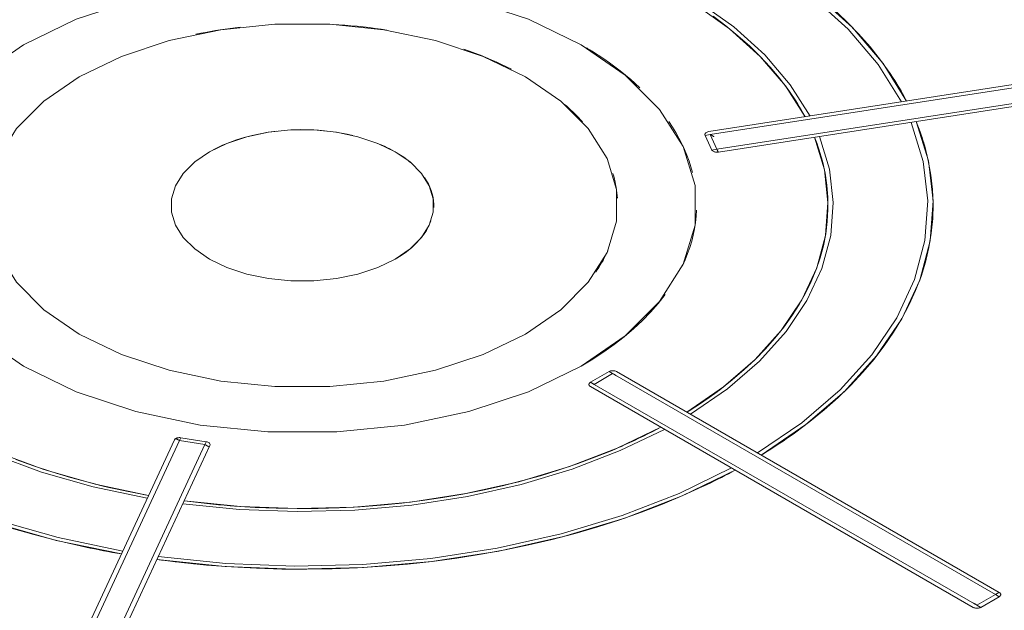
# Model space of a CAD drawing. Header units: millimetres. Extents: x 567 to 934, y -1 to 364.
# Tile 362 of 656: x 735.126 to 735.585, y 9.4 to 9.676. Entities that reach past the tile are written whole.
import ezdxf

# ---------------------------------------------------------------- set-up
doc = ezdxf.new("R2010")
doc.units = ezdxf.units.MM
doc.header["$MEASUREMENT"] = 0
doc.layers.add('G-IMPT', color=8, linetype='Continuous', lineweight=13)

msp = doc.modelspace()

# ---------------------------------------------------------------- linework, layer by layer
at = {"layer": 'G-IMPT', "lineweight": 5}
for p, q in [((735.69085, 9.66136), (735.44714, 9.62366)), ((735.69085, 9.66136), (735.44714, 9.62366)), ((735.44769, 9.62228), (735.69139, 9.65998)), ((735.69456, 9.65315), (735.45086, 9.61545)), ((735.45158, 9.6141), (735.69528, 9.6518)), ((735.69528, 9.6518), (735.45158, 9.6141)), ((735.44769, 9.62228), (735.44541, 9.62193)), ((735.44541, 9.62193), (735.44858, 9.6151)), ((735.44541, 9.62193), (735.44858, 9.6151)), ((735.44541, 9.62193), (735.44858, 9.6151)), ((735.45086, 9.61545), (735.44769, 9.62228)), ((735.44858, 9.6151), (735.45086, 9.61545)), ((735.40061, 9.51173), (735.39195, 9.50673)), ((735.40061, 9.51173), (735.39195, 9.50673)), ((735.40061, 9.51173), (735.39195, 9.50673)), ((735.40228, 9.51077), (735.40061, 9.51173)), ((735.58248, 9.40873), (735.40407, 9.51173)), ((735.58248, 9.40873), (735.40407, 9.51173)), ((735.39195, 9.50673), (735.39362, 9.50577)), ((735.39362, 9.50577), (735.40228, 9.51077)), ((735.40228, 9.51077), (735.58068, 9.40777)), ((735.39195, 9.50473), (735.57035, 9.40173)), ((735.57035, 9.40173), (735.39195, 9.50473)), ((735.57202, 9.40277), (735.39362, 9.50577)), ((735.19808, 9.47986), (735.13278, 9.33916)), ((735.13278, 9.33916), (735.19808, 9.47986)), ((735.13517, 9.33885), (735.20047, 9.47955)), ((735.20108, 9.48086), (735.20047, 9.47955)), ((735.20047, 9.47955), (735.2123, 9.47772)), ((735.21291, 9.47903), (735.20108, 9.48086)), ((735.21291, 9.47903), (735.20108, 9.48086)), ((735.21291, 9.47903), (735.20108, 9.48086)), ((735.2123, 9.47772), (735.147, 9.33702)), ((735.14935, 9.3366), (735.21464, 9.4773)), ((735.14935, 9.3366), (735.21464, 9.4773)), ((735.2123, 9.47772), (735.21291, 9.47903)), ((735.58068, 9.40777), (735.57202, 9.40277)), ((735.57381, 9.40173), (735.58248, 9.40673)), ((735.57381, 9.40173), (735.58248, 9.40673)), ((735.57381, 9.40173), (735.58248, 9.40673)), ((735.58248, 9.40673), (735.58068, 9.40777)), ((735.57202, 9.40277), (735.57381, 9.40173))]:
    msp.add_line(p, q, dxfattribs=at)
for points in [[(735.53693, 9.63755), (735.52608, 9.65493), (735.51199, 9.67151), (735.49484, 9.68711), (735.47483, 9.70152), (735.45221, 9.71458), (735.42724, 9.72613), (735.40023, 9.73604), (735.3715, 9.74417), (735.34141, 9.75044)], [(735.5393, 9.63792), (735.52835, 9.65545), (735.51415, 9.67218), (735.49685, 9.68792), (735.47666, 9.70246), (735.45384, 9.71564), (735.42865, 9.72729), (735.40139, 9.73728), (735.37241, 9.74549), (735.34204, 9.7518)], [(735.49195, 9.63059), (735.48281, 9.645), (735.47102, 9.65876), (735.45671, 9.67169), (735.44006, 9.68366), (735.42127, 9.69451), (735.40054, 9.70412), (735.37814, 9.71238), (735.35432, 9.71919), (735.32936, 9.72447)], [(735.49432, 9.63096), (735.48509, 9.64553), (735.47317, 9.65943), (735.45872, 9.67251), (735.44189, 9.6846), (735.4229, 9.69557), (735.40195, 9.70528), (735.3793, 9.71363), (735.35522, 9.72051), (735.32999, 9.72584)], [(735.38762, 9.51423), (735.4082, 9.5284), (735.42421, 9.54441), (735.43517, 9.56178), (735.44073, 9.57999), (735.44073, 9.59848), (735.43517, 9.61668), (735.42421, 9.63406), (735.4082, 9.65007), (735.38762, 9.66423), (735.36309, 9.67612), (735.33535, 9.68536), (735.30526, 9.69168), (735.27373, 9.6949), (735.2417, 9.6949), (735.21017, 9.69168), (735.18008, 9.68536), (735.15234, 9.67612), (735.12781, 9.66423)], [(735.4491, 9.67749), (735.45506, 9.673), (735.46071, 9.66838), (735.46603, 9.66363), (735.47101, 9.65876), (735.47566, 9.65378), (735.47996, 9.6487), (735.4839, 9.64352), (735.48748, 9.63825), (735.49069, 9.63291), (735.49195, 9.63059)], [(735.5393, 9.63792), (735.5357, 9.64438), (735.53166, 9.65075), (735.52718, 9.65703), (735.52227, 9.6632), (735.51693, 9.66924), (735.51118, 9.67517), (735.50503, 9.68095)], [(735.36164, 9.52923), (735.37811, 9.54056), (735.39091, 9.55337), (735.39968, 9.56727), (735.40413, 9.58184), (735.40413, 9.59663), (735.39968, 9.61119), (735.39091, 9.62509), (735.37811, 9.6379), (735.36164, 9.64923), (735.34201, 9.65874), (735.31983, 9.66614), (735.29575, 9.67119), (735.27052, 9.67376), (735.24491, 9.67376), (735.21968, 9.67119), (735.1956, 9.66614), (735.17342, 9.65874), (735.15379, 9.64923)], [(735.22877, 9.67242), (735.22643, 9.67214), (735.22411, 9.67184), (735.22179, 9.67151), (735.21947, 9.67116), (735.21717, 9.67079), (735.21488, 9.6704), (735.21261, 9.66999), (735.21034, 9.66956), (735.20808, 9.6691)], [(735.29713, 9.67098), (735.29437, 9.6714), (735.29159, 9.6718), (735.28881, 9.67217), (735.28601, 9.6725), (735.2832, 9.6728), (735.28038, 9.67307), (735.27755, 9.67331), (735.27471, 9.67352), (735.27187, 9.67369)], [(735.12781, 9.66423), (735.10723, 9.65007), (735.09122, 9.63406), (735.08026, 9.61668), (735.0747, 9.59848), (735.0747, 9.57999), (735.08026, 9.56178), (735.09122, 9.54441), (735.10723, 9.5284), (735.12781, 9.51423), (735.15234, 9.50235), (735.18008, 9.4931), (735.21017, 9.48678), (735.2417, 9.48357), (735.27373, 9.48357), (735.30526, 9.48678), (735.33535, 9.4931), (735.36309, 9.50235), (735.38762, 9.51423)], [(735.39277, 9.66114), (735.39249, 9.66131), (735.3922, 9.66149), (735.39192, 9.66167), (735.39163, 9.66184), (735.39135, 9.66202), (735.39106, 9.66219), (735.39077, 9.66237), (735.39049, 9.66254), (735.3902, 9.66271)], [(735.35512, 9.65277), (735.35281, 9.65393), (735.35046, 9.65506), (735.34807, 9.65616), (735.34564, 9.65723), (735.34317, 9.65827), (735.34067, 9.65928), (735.33813, 9.66026), (735.33555, 9.66121), (735.33294, 9.66213)], [(735.41496, 9.64408), (735.41279, 9.6461), (735.41055, 9.64809), (735.40823, 9.65005), (735.40584, 9.65198), (735.40337, 9.65388), (735.40082, 9.65574), (735.39821, 9.65757), (735.39552, 9.65937), (735.39277, 9.66114)], [(735.15379, 9.64923), (735.13732, 9.6379), (735.12452, 9.62509), (735.11575, 9.61119), (735.1113, 9.59663), (735.1113, 9.58184), (735.11575, 9.56727), (735.12452, 9.55337), (735.13732, 9.54056), (735.15379, 9.52923), (735.17342, 9.51973), (735.1956, 9.51233), (735.21968, 9.50727), (735.24491, 9.5047), (735.27052, 9.5047), (735.29575, 9.50727), (735.31983, 9.51233), (735.34201, 9.51973), (735.36164, 9.52923)], [(735.5393, 9.63792), (735.53867, 9.63912), (735.53802, 9.64032), (735.53736, 9.64152), (735.53668, 9.64271), (735.53598, 9.6439), (735.53527, 9.64509), (735.53455, 9.64628), (735.53381, 9.64746), (735.53306, 9.64864)], [(735.49195, 9.63059), (735.49115, 9.63209), (735.49031, 9.63358), (735.48944, 9.63507), (735.48855, 9.63655), (735.48762, 9.63803), (735.48667, 9.6395), (735.48569, 9.64096), (735.48468, 9.64242), (735.48365, 9.64387)], [(735.3882, 9.62828), (735.38736, 9.62921), (735.3865, 9.63012), (735.38562, 9.63103), (735.38472, 9.63193), (735.3838, 9.63283), (735.38286, 9.63372), (735.38191, 9.63461), (735.38093, 9.63548), (735.37994, 9.63635)], [(735.4395, 9.60454), (735.43876, 9.60725), (735.43789, 9.60995), (735.4369, 9.61264), (735.43578, 9.61532), (735.43455, 9.61797), (735.4332, 9.62061), (735.43174, 9.62322), (735.43015, 9.62582), (735.42845, 9.62839)], [(735.4698, 9.47378), (735.49044, 9.4879), (735.50827, 9.50324), (735.52309, 9.51961), (735.53471, 9.53682), (735.54299, 9.55466), (735.54783, 9.57292), (735.54918, 9.59138), (735.54702, 9.60981), (735.54137, 9.62799)], [(735.47154, 9.47278), (735.47943, 9.47781), (735.48697, 9.48302), (735.49414, 9.4884), (735.50094, 9.49394), (735.50734, 9.49963), (735.51335, 9.50546), (735.51895, 9.51143), (735.52413, 9.51753), (735.52888, 9.52374), (735.5332, 9.53005), (735.53708, 9.53646), (735.54051, 9.54295), (735.54349, 9.54951), (735.54601, 9.55614), (735.54807, 9.56283), (735.54967, 9.56955), (735.5508, 9.57631), (735.55146, 9.58309), (735.55165, 9.58987), (735.55137, 9.59666), (735.55062, 9.60343), (735.54941, 9.61018), (735.54772, 9.6169), (735.54557, 9.62357), (735.54374, 9.62836)], [(735.47154, 9.47278), (735.49236, 9.48702), (735.51036, 9.50249), (735.52531, 9.51901), (735.53703, 9.53637), (735.54539, 9.55438), (735.55027, 9.5728), (735.55163, 9.59142), (735.54944, 9.61001), (735.54374, 9.62836)], [(735.54762, 9.61727), (735.54725, 9.61851), (735.54686, 9.61974), (735.54647, 9.62098), (735.54605, 9.62221), (735.54562, 9.62345), (735.54517, 9.62468), (735.54471, 9.6259), (735.54423, 9.62713), (735.54374, 9.62836)], [(735.30102, 9.56423), (735.30788, 9.56895), (735.31321, 9.57429), (735.31687, 9.58008), (735.31872, 9.58615), (735.31872, 9.59231), (735.31687, 9.59838), (735.31321, 9.60417), (735.30788, 9.60951), (735.30102, 9.61423), (735.29284, 9.61819), (735.2836, 9.62128), (735.27356, 9.62338), (735.26305, 9.62445), (735.25238, 9.62445), (735.24187, 9.62338), (735.23184, 9.62128), (735.22259, 9.61819), (735.21441, 9.61423)], [(735.24576, 9.62391), (735.24185, 9.62338), (735.23802, 9.62271), (735.23427, 9.62189), (735.23062, 9.62094), (735.22709, 9.61985), (735.22369, 9.61863), (735.22043, 9.61728), (735.21734, 9.61581), (735.21441, 9.61423)], [(735.28117, 9.62189), (735.27862, 9.62247), (735.27601, 9.62297), (735.27338, 9.62341), (735.27071, 9.62378), (735.26801, 9.62408), (735.2653, 9.62432), (735.26257, 9.62448), (735.25983, 9.62457), (735.25708, 9.62459)], [(735.43861, 9.49179), (735.45584, 9.50369), (735.47074, 9.5166), (735.48313, 9.53037), (735.49285, 9.54483), (735.49981, 9.55981), (735.50391, 9.57514), (735.5051, 9.59064), (735.50338, 9.60612), (735.49876, 9.6214)], [(735.44714, 9.62366), (735.44674, 9.62358), (735.44637, 9.62345), (735.44605, 9.62329), (735.44577, 9.62311), (735.44556, 9.62289), (735.44541, 9.62266), (735.44534, 9.62242), (735.44534, 9.62217), (735.44541, 9.62193)], [(735.44714, 9.62366), (735.44674, 9.62358), (735.44637, 9.62345), (735.44605, 9.62329), (735.44577, 9.62311), (735.44556, 9.62289), (735.44541, 9.62266), (735.44534, 9.62242), (735.44534, 9.62217), (735.44541, 9.62193)], [(735.44951, 9.62129), (735.44951, 9.62131), (735.44947, 9.62134), (735.44942, 9.62137), (735.44935, 9.62142), (735.44928, 9.62147), (735.44919, 9.62152), (735.44912, 9.62157), (735.44904, 9.62162), (735.44897, 9.62167), (735.4489, 9.62171), (735.44884, 9.62175), (735.44878, 9.62178), (735.44873, 9.62181), (735.44868, 9.62184), (735.44864, 9.62187), (735.4486, 9.62189), (735.44856, 9.62191), (735.44853, 9.62193), (735.4485, 9.62195), (735.44847, 9.62197), (735.44845, 9.62198), (735.44842, 9.622), (735.4484, 9.62201), (735.44838, 9.62202), (735.44836, 9.62203), (735.44834, 9.62204), (735.44832, 9.62205), (735.44831, 9.62206), (735.44829, 9.62207), (735.44828, 9.62208), (735.44826, 9.62209), (735.44825, 9.6221), (735.44824, 9.6221), (735.44823, 9.62211), (735.44822, 9.62212), (735.44821, 9.62212), (735.4482, 9.62213), (735.44819, 9.62213), (735.44818, 9.62214), (735.44817, 9.62214), (735.44817, 9.62215), (735.44816, 9.62215), (735.44815, 9.62216), (735.44814, 9.62216), (735.44814, 9.62216), (735.44813, 9.62217), (735.44812, 9.62217), (735.44812, 9.62217), (735.44811, 9.62218), (735.44811, 9.62218), (735.4481, 9.62218), (735.4481, 9.62219), (735.44809, 9.62219), (735.44809, 9.62219), (735.44808, 9.62219), (735.44808, 9.6222), (735.44807, 9.6222), (735.44807, 9.6222), (735.44807, 9.6222), (735.44806, 9.62221), (735.44806, 9.62221), (735.44806, 9.62221), (735.44805, 9.62221), (735.44805, 9.62221), (735.44805, 9.62222), (735.44804, 9.62222), (735.44804, 9.62222), (735.44804, 9.62222), (735.44803, 9.62222), (735.44803, 9.62223), (735.44803, 9.62223), (735.44802, 9.62223), (735.44802, 9.62223), (735.44802, 9.62223), (735.44802, 9.62223), (735.44801, 9.62223), (735.44801, 9.62224), (735.44801, 9.62224), (735.44801, 9.62224), (735.44801, 9.62224), (735.448, 9.62224), (735.448, 9.62224), (735.448, 9.62224), (735.448, 9.62224), (735.44799, 9.62225), (735.44799, 9.62225), (735.44799, 9.62225), (735.44799, 9.62225), (735.44799, 9.62225), (735.44799, 9.62225), (735.44796, 9.62227), (735.44794, 9.62228), (735.44792, 9.62229), (735.44791, 9.62229), (735.4479, 9.6223), (735.44789, 9.62231), (735.44788, 9.62231), (735.44788, 9.62232), (735.44787, 9.62232), (735.44786, 9.62232), (735.44786, 9.62233), (735.44785, 9.62233), (735.44784, 9.62233)], [(735.30268, 9.61323), (735.30168, 9.61384), (735.30065, 9.61444), (735.2996, 9.61503), (735.29852, 9.6156), (735.29742, 9.61615), (735.29629, 9.61669), (735.29515, 9.61721), (735.29398, 9.61772), (735.29279, 9.61821)], [(735.49639, 9.62103), (735.4984, 9.61549), (735.50003, 9.60992), (735.50127, 9.60431), (735.50212, 9.59867), (735.50258, 9.59302), (735.50264, 9.58736), (735.50232, 9.58171), (735.5016, 9.57607), (735.50049, 9.57045), (735.499, 9.56486), (735.49712, 9.55931), (735.49485, 9.5538), (735.49221, 9.54836), (735.48919, 9.54298), (735.4858, 9.53767), (735.48205, 9.53244), (735.47794, 9.52731), (735.47347, 9.52228), (735.46866, 9.51735), (735.46351, 9.51253), (735.45804, 9.50784), (735.45224, 9.50328), (735.44613, 9.49886), (735.43972, 9.49458), (735.43688, 9.49279)], [(735.43688, 9.49279), (735.45392, 9.50457), (735.46866, 9.51734), (735.48091, 9.53096), (735.49053, 9.54527), (735.49741, 9.5601), (735.50147, 9.57526), (735.50265, 9.5906), (735.50095, 9.60591), (735.49639, 9.62103)], [(735.50069, 9.60714), (735.50033, 9.60869), (735.49995, 9.61024), (735.49953, 9.61179), (735.49908, 9.61334), (735.4986, 9.61489), (735.49809, 9.61643), (735.49756, 9.61797), (735.49699, 9.6195), (735.49639, 9.62103)], [(735.21441, 9.61423), (735.20755, 9.60951), (735.20222, 9.60417), (735.19856, 9.59838), (735.19671, 9.59231), (735.19671, 9.58615), (735.19856, 9.58008), (735.20222, 9.57429), (735.20755, 9.56895), (735.21441, 9.56423), (735.22259, 9.56027), (735.23184, 9.55719), (735.24187, 9.55508), (735.25238, 9.55401), (735.26305, 9.55401), (735.27356, 9.55508), (735.2836, 9.55719), (735.29284, 9.56027), (735.30102, 9.56423)], [(735.30899, 9.60856), (735.30836, 9.60911), (735.30771, 9.60965), (735.30704, 9.61018), (735.30636, 9.61071), (735.30565, 9.61123), (735.30494, 9.61174), (735.3042, 9.61225), (735.30345, 9.61274), (735.30268, 9.61323)], [(735.44858, 9.6151), (735.44873, 9.61487), (735.44894, 9.61465), (735.44922, 9.61446), (735.44954, 9.61431), (735.44991, 9.61418), (735.45031, 9.6141), (735.45074, 9.61406), (735.45116, 9.61406), (735.45158, 9.6141)], [(735.44858, 9.6151), (735.44873, 9.61487), (735.44894, 9.61465), (735.44922, 9.61446), (735.44954, 9.61431), (735.44991, 9.61418), (735.45031, 9.6141), (735.45074, 9.61406), (735.45116, 9.61406), (735.45158, 9.6141)], [(735.45086, 9.61545), (735.45086, 9.61545), (735.45086, 9.61544), (735.45087, 9.61544), (735.45087, 9.61543), (735.45087, 9.61543), (735.45087, 9.61542), (735.45088, 9.61541), (735.45088, 9.61541), (735.45088, 9.6154), (735.45089, 9.61539), (735.45089, 9.61538), (735.4509, 9.61536), (735.45091, 9.61534), (735.45091, 9.61534), (735.45091, 9.61534), (735.45091, 9.61534), (735.45091, 9.61533), (735.45091, 9.61533), (735.45091, 9.61533), (735.45092, 9.61533), (735.45092, 9.61533), (735.45092, 9.61533), (735.45092, 9.61532), (735.45092, 9.61532), (735.45092, 9.61532), (735.45092, 9.61532), (735.45092, 9.61532), (735.45092, 9.61531), (735.45092, 9.61531), (735.45092, 9.61531), (735.45092, 9.61531), (735.45093, 9.61531), (735.45093, 9.6153), (735.45093, 9.6153), (735.45093, 9.6153), (735.45093, 9.6153), (735.45093, 9.61529), (735.45093, 9.61529), (735.45093, 9.61529), (735.45094, 9.61529), (735.45094, 9.61528), (735.45094, 9.61528), (735.45094, 9.61528), (735.45094, 9.61528), (735.45094, 9.61527), (735.45094, 9.61527), (735.45095, 9.61527), (735.45095, 9.61526), (735.45095, 9.61526), (735.45095, 9.61526), (735.45095, 9.61525), (735.45095, 9.61525), (735.45096, 9.61524), (735.45096, 9.61524), (735.45096, 9.61523), (735.45096, 9.61523), (735.45096, 9.61522), (735.45097, 9.61522), (735.45097, 9.61521), (735.45097, 9.61521), (735.45097, 9.6152), (735.45098, 9.6152), (735.45098, 9.61519), (735.45098, 9.61518), (735.45099, 9.61518), (735.45099, 9.61517), (735.45099, 9.61516), (735.451, 9.61515), (735.451, 9.61515), (735.45101, 9.61514), (735.45101, 9.61513), (735.45102, 9.61512), (735.45102, 9.61511), (735.45103, 9.6151), (735.45103, 9.61508), (735.45104, 9.61507), (735.45104, 9.61506), (735.45105, 9.61504), (735.45106, 9.61503), (735.45107, 9.61501), (735.45108, 9.61499), (735.45109, 9.61497), (735.4511, 9.61495), (735.45111, 9.61493), (735.45112, 9.61491), (735.45113, 9.61488), (735.45115, 9.61485), (735.45116, 9.61482), (735.45118, 9.61479), (735.4512, 9.61475), (735.45122, 9.61471), (735.45124, 9.61466), (735.45127, 9.61461), (735.4513, 9.61456), (735.45133, 9.6145), (735.45136, 9.61444), (735.4514, 9.61437), (735.45143, 9.61431), (735.45147, 9.61424), (735.45151, 9.61418), (735.45154, 9.61414), (735.45157, 9.61411), (735.45158, 9.6141)], [(735.40457, 9.59257), (735.40447, 9.59386), (735.40433, 9.59514), (735.40416, 9.59643), (735.40395, 9.59771), (735.40371, 9.59899), (735.40344, 9.60027), (735.40313, 9.60154), (735.40279, 9.60282), (735.40241, 9.60409)], [(735.31893, 9.58824), (735.31894, 9.58983), (735.31883, 9.59142), (735.3186, 9.59301), (735.31825, 9.59459), (735.31777, 9.59615), (735.31717, 9.59771), (735.31645, 9.59924), (735.31561, 9.60076), (735.31465, 9.60225)], [(735.43484, 9.56108), (735.43612, 9.56391), (735.43726, 9.56677), (735.43826, 9.56964), (735.43913, 9.57252), (735.43986, 9.57542), (735.44045, 9.57832), (735.4409, 9.58124), (735.44122, 9.58416), (735.44139, 9.58709)], [(735.30102, 9.56423), (735.30371, 9.56589), (735.30622, 9.56765), (735.30852, 9.5695), (735.31062, 9.57142), (735.31249, 9.57343), (735.31414, 9.57549), (735.31555, 9.57762), (735.31673, 9.57979), (735.31766, 9.582)], [(735.39441, 9.55807), (735.39515, 9.55916), (735.39585, 9.56027), (735.39654, 9.56137), (735.39719, 9.56248), (735.39782, 9.5636), (735.39842, 9.56472), (735.39899, 9.56585), (735.39954, 9.56698), (735.40006, 9.56812)], [(735.02111, 9.5475), (735.03034, 9.53294), (735.04226, 9.51903), (735.05671, 9.50596), (735.07354, 9.49387), (735.09254, 9.4829), (735.11348, 9.47318), (735.13613, 9.46484), (735.16021, 9.45796), (735.18544, 9.45263)], [(735.02348, 9.54787), (735.03262, 9.53346), (735.04441, 9.51971), (735.05872, 9.50677), (735.07537, 9.49481), (735.09416, 9.48395), (735.11489, 9.47434), (735.13729, 9.46608), (735.16112, 9.45927), (735.18608, 9.45399)], [(735.38762, 9.51423), (735.39302, 9.51749), (735.39818, 9.52087), (735.40309, 9.52438), (735.40773, 9.52801), (735.4121, 9.53174), (735.41619, 9.53558), (735.42, 9.53952), (735.42351, 9.54354), (735.42672, 9.54765)], [(734.97613, 9.54055), (734.98708, 9.52301), (735.00128, 9.50628), (735.01859, 9.49055), (735.03877, 9.476), (735.0616, 9.46282), (735.08679, 9.45117), (735.11404, 9.44118), (735.14302, 9.43298), (735.17339, 9.42666)], [(734.9785, 9.54091), (734.98935, 9.52354), (735.00344, 9.50695), (735.02059, 9.49136), (735.0406, 9.47694), (735.06322, 9.46388), (735.08819, 9.45233), (735.1152, 9.44243), (735.14393, 9.43429), (735.17402, 9.42803)], [(735.40407, 9.51173), (735.40375, 9.51189), (735.40338, 9.51201), (735.40298, 9.5121), (735.40256, 9.51214), (735.40213, 9.51214), (735.40171, 9.5121), (735.40131, 9.51201), (735.40094, 9.51189), (735.40061, 9.51173)], [(735.40407, 9.51173), (735.40375, 9.51189), (735.40338, 9.51201), (735.40298, 9.5121), (735.40256, 9.51214), (735.40213, 9.51214), (735.40171, 9.5121), (735.40131, 9.51201), (735.40094, 9.51189), (735.40061, 9.51173)], [(735.39195, 9.50673), (735.39168, 9.50654), (735.39146, 9.50633), (735.39132, 9.5061), (735.39124, 9.50586), (735.39124, 9.50561), (735.39132, 9.50537), (735.39146, 9.50513), (735.39168, 9.50492), (735.39195, 9.50473)], [(735.39195, 9.50673), (735.39168, 9.50654), (735.39146, 9.50633), (735.39132, 9.5061), (735.39124, 9.50586), (735.39124, 9.50561), (735.39132, 9.50537), (735.39146, 9.50513), (735.39168, 9.50492), (735.39195, 9.50473)], [(735.39375, 9.50577), (735.39374, 9.50577), (735.39374, 9.50578), (735.39373, 9.50578), (735.39372, 9.50578), (735.39372, 9.50579), (735.39371, 9.50579), (735.3937, 9.5058), (735.39369, 9.5058), (735.39368, 9.50581), (735.39367, 9.50582), (735.39365, 9.50582), (735.39363, 9.50584), (735.39361, 9.50585), (735.3936, 9.50585), (735.3936, 9.50585), (735.3936, 9.50585), (735.3936, 9.50586), (735.3936, 9.50586), (735.3936, 9.50586), (735.39359, 9.50586), (735.39359, 9.50586), (735.39359, 9.50586), (735.39359, 9.50586), (735.39358, 9.50586), (735.39358, 9.50587), (735.39358, 9.50587), (735.39358, 9.50587), (735.39357, 9.50587), (735.39357, 9.50587), (735.39357, 9.50587), (735.39357, 9.50587), (735.39356, 9.50588), (735.39356, 9.50588), (735.39356, 9.50588), (735.39356, 9.50588), (735.39355, 9.50588), (735.39355, 9.50588), (735.39355, 9.50589), (735.39354, 9.50589), (735.39354, 9.50589), (735.39354, 9.50589), (735.39353, 9.50589), (735.39353, 9.5059), (735.39352, 9.5059), (735.39352, 9.5059), (735.39352, 9.5059), (735.39351, 9.5059), (735.39351, 9.50591), (735.3935, 9.50591), (735.3935, 9.50591), (735.39349, 9.50592), (735.39349, 9.50592), (735.39348, 9.50592), (735.39348, 9.50592), (735.39347, 9.50593), (735.39347, 9.50593), (735.39346, 9.50593), (735.39345, 9.50594), (735.39345, 9.50594), (735.39344, 9.50595), (735.39343, 9.50595), (735.39342, 9.50595), (735.39342, 9.50596), (735.39341, 9.50596), (735.3934, 9.50597), (735.39339, 9.50597), (735.39338, 9.50598), (735.39337, 9.50599), (735.39336, 9.50599), (735.39335, 9.506), (735.39334, 9.50601), (735.39332, 9.50601), (735.39331, 9.50602), (735.3933, 9.50603), (735.39328, 9.50604), (735.39326, 9.50605), (735.39325, 9.50606), (735.39323, 9.50607), (735.39321, 9.50608), (735.39319, 9.50609), (735.39316, 9.5061), (735.39314, 9.50612), (735.39311, 9.50613), (735.39308, 9.50615), (735.39305, 9.50617), (735.39302, 9.50618), (735.39298, 9.50621), (735.39294, 9.50623), (735.39289, 9.50625), (735.39284, 9.50628), (735.39279, 9.50631), (735.39273, 9.50634), (735.39266, 9.50638), (735.39259, 9.50642), (735.39252, 9.50646), (735.39243, 9.5065), (735.39235, 9.50655), (735.39226, 9.5066), (735.39217, 9.50664), (735.39209, 9.50668), (735.39202, 9.50671), (735.39197, 9.50673), (735.39195, 9.50673)], [(735.40407, 9.50973), (735.40407, 9.50974), (735.40404, 9.50977), (735.40398, 9.50981), (735.40392, 9.50986), (735.40384, 9.50991), (735.40376, 9.50996), (735.40368, 9.51001), (735.4036, 9.51006), (735.40353, 9.5101), (735.40346, 9.51014), (735.4034, 9.51018), (735.40334, 9.51022), (735.40329, 9.51025), (735.40325, 9.51028), (735.4032, 9.5103), (735.40316, 9.51033), (735.40313, 9.51035), (735.40309, 9.51037), (735.40306, 9.51039), (735.40303, 9.5104), (735.40301, 9.51042), (735.40298, 9.51043), (735.40296, 9.51045), (735.40294, 9.51046), (735.40292, 9.51047), (735.4029, 9.51048), (735.40289, 9.51049), (735.40287, 9.5105), (735.40286, 9.51051), (735.40284, 9.51052), (735.40283, 9.51052), (735.40282, 9.51053), (735.4028, 9.51054), (735.40279, 9.51055), (735.40278, 9.51055), (735.40277, 9.51056), (735.40276, 9.51056), (735.40275, 9.51057), (735.40274, 9.51057), (735.40274, 9.51058), (735.40273, 9.51058), (735.40272, 9.51059), (735.40271, 9.51059), (735.40271, 9.5106), (735.4027, 9.5106), (735.40269, 9.5106), (735.40269, 9.51061), (735.40268, 9.51061), (735.40268, 9.51061), (735.40267, 9.51062), (735.40267, 9.51062), (735.40266, 9.51062), (735.40266, 9.51063), (735.40265, 9.51063), (735.40265, 9.51063), (735.40264, 9.51063), (735.40264, 9.51064), (735.40263, 9.51064), (735.40263, 9.51064), (735.40263, 9.51064), (735.40262, 9.51065), (735.40262, 9.51065), (735.40261, 9.51065), (735.40261, 9.51065), (735.40261, 9.51065), (735.40261, 9.51066), (735.4026, 9.51066), (735.4026, 9.51066), (735.4026, 9.51066), (735.40259, 9.51066), (735.40259, 9.51066), (735.40259, 9.51067), (735.40258, 9.51067), (735.40258, 9.51067), (735.40258, 9.51067), (735.40258, 9.51067), (735.40258, 9.51067), (735.40257, 9.51067), (735.40257, 9.51068), (735.40257, 9.51068), (735.40257, 9.51068), (735.40256, 9.51068), (735.40256, 9.51068), (735.40256, 9.51068), (735.40256, 9.51068), (735.40256, 9.51068), (735.40255, 9.51069), (735.40255, 9.51069), (735.40255, 9.51069), (735.40255, 9.51069), (735.40252, 9.5107), (735.4025, 9.51072), (735.40249, 9.51072), (735.40247, 9.51073), (735.40246, 9.51074), (735.40245, 9.51074), (735.40245, 9.51075), (735.40244, 9.51075), (735.40243, 9.51076), (735.40243, 9.51076), (735.40242, 9.51076), (735.40241, 9.51077), (735.40241, 9.51077)], [(735.43688, 9.49279), (735.43872, 9.49395), (735.44054, 9.49511), (735.44234, 9.49629), (735.44411, 9.49748), (735.44586, 9.49868), (735.44759, 9.49989), (735.4493, 9.50111), (735.45098, 9.50234), (735.45264, 9.50359)], [(735.202, 9.45006), (735.22847, 9.4474), (735.25528, 9.4464), (735.28212, 9.44709), (735.30868, 9.44946), (735.33463, 9.45347), (735.35967, 9.45909), (735.38352, 9.46624), (735.40587, 9.47484), (735.42649, 9.48479)], [(735.42475, 9.48579), (735.41745, 9.48202), (735.4099, 9.47842), (735.4021, 9.47499), (735.39408, 9.47175), (735.38583, 9.4687), (735.37738, 9.46583), (735.36874, 9.46317), (735.35991, 9.46071), (735.35093, 9.45845), (735.3418, 9.4564), (735.33253, 9.45457), (735.32314, 9.45295), (735.31365, 9.45155), (735.30407, 9.45037), (735.29442, 9.44941), (735.2847, 9.44867), (735.27494, 9.44816), (735.26516, 9.44788), (735.25536, 9.44782), (735.24557, 9.44798), (735.2358, 9.44838), (735.22606, 9.449), (735.21637, 9.44984), (735.20675, 9.45091), (735.20264, 9.45143)], [(735.20264, 9.45143), (735.22883, 9.4488), (735.25535, 9.44782), (735.28191, 9.4485), (735.30818, 9.45084), (735.33386, 9.45482), (735.35864, 9.46037), (735.38223, 9.46744), (735.40435, 9.47595), (735.42475, 9.48579)], [(735.40606, 9.47669), (735.40821, 9.47765), (735.41035, 9.47862), (735.41246, 9.47961), (735.41456, 9.48061), (735.41664, 9.48162), (735.4187, 9.48264), (735.42074, 9.48368), (735.42275, 9.48473), (735.42475, 9.48579)], [(735.20108, 9.48086), (735.20087, 9.48089), (735.20066, 9.48091), (735.20045, 9.48091), (735.20024, 9.48091), (735.20002, 9.48089), (735.19981, 9.48086), (735.19961, 9.48083), (735.19941, 9.48078), (735.19922, 9.48072), (735.19904, 9.48066), (735.19887, 9.48058), (735.19872, 9.4805), (735.19857, 9.48041), (735.19844, 9.48031), (735.19833, 9.48021), (735.19823, 9.4801), (735.19815, 9.47998), (735.19808, 9.47986)], [(735.20108, 9.48086), (735.20066, 9.48091), (735.20024, 9.48091), (735.19981, 9.48086), (735.19941, 9.48078), (735.19904, 9.48066), (735.19872, 9.4805), (735.19844, 9.48031), (735.19823, 9.4801), (735.19808, 9.47986)], [(735.20051, 9.47954), (735.20051, 9.47954), (735.2005, 9.47954), (735.2005, 9.47955), (735.20049, 9.47955), (735.20048, 9.47955), (735.20048, 9.47956), (735.20047, 9.47956), (735.20046, 9.47957), (735.20045, 9.47957), (735.20044, 9.47958), (735.20042, 9.47959), (735.2004, 9.4796), (735.20037, 9.47962), (735.20037, 9.47962), (735.20037, 9.47962), (735.20037, 9.47962), (735.20037, 9.47962), (735.20036, 9.47962), (735.20036, 9.47962), (735.20036, 9.47963), (735.20036, 9.47963), (735.20036, 9.47963), (735.20035, 9.47963), (735.20035, 9.47963), (735.20035, 9.47963), (735.20035, 9.47963), (735.20034, 9.47963), (735.20034, 9.47964), (735.20034, 9.47964), (735.20034, 9.47964), (735.20033, 9.47964), (735.20033, 9.47964), (735.20033, 9.47964), (735.20033, 9.47965), (735.20032, 9.47965), (735.20032, 9.47965), (735.20032, 9.47965), (735.20031, 9.47965), (735.20031, 9.47965), (735.20031, 9.47966), (735.2003, 9.47966), (735.2003, 9.47966), (735.2003, 9.47966), (735.20029, 9.47966), (735.20029, 9.47967), (735.20028, 9.47967), (735.20028, 9.47967), (735.20027, 9.47967), (735.20027, 9.47968), (735.20027, 9.47968), (735.20026, 9.47968), (735.20026, 9.47969), (735.20025, 9.47969), (735.20024, 9.47969), (735.20024, 9.47969), (735.20023, 9.4797), (735.20023, 9.4797), (735.20022, 9.47971), (735.20021, 9.47971), (735.20021, 9.47971), (735.2002, 9.47972), (735.20019, 9.47972), (735.20018, 9.47973), (735.20018, 9.47973), (735.20017, 9.47974), (735.20016, 9.47974), (735.20015, 9.47975), (735.20014, 9.47975), (735.20013, 9.47976), (735.20012, 9.47977), (735.2001, 9.47977), (735.20009, 9.47978), (735.20008, 9.47979), (735.20006, 9.4798), (735.20005, 9.4798), (735.20003, 9.47981), (735.20001, 9.47982), (735.19999, 9.47983), (735.19997, 9.47984), (735.19995, 9.47986), (735.19993, 9.47987), (735.19991, 9.47988), (735.19988, 9.4799), (735.19985, 9.47991), (735.19982, 9.47993), (735.19978, 9.47995), (735.19975, 9.47997), (735.1997, 9.48), (735.19966, 9.48002), (735.19961, 9.48005), (735.19956, 9.48008), (735.1995, 9.48011), (735.19943, 9.48015), (735.19936, 9.48018), (735.19928, 9.48023), (735.1992, 9.48027), (735.19911, 9.48032), (735.19902, 9.48036), (735.19894, 9.48041), (735.19885, 9.48045), (735.19879, 9.48048), (735.19874, 9.4805), (735.19872, 9.4805)], [(735.47154, 9.47278), (735.47302, 9.4737), (735.4745, 9.47462), (735.47596, 9.47555), (735.47742, 9.47649), (735.47886, 9.47743), (735.48029, 9.47838), (735.4817, 9.47934), (735.48311, 9.4803), (735.4845, 9.48127)], [(735.21401, 9.47667), (735.21401, 9.47668), (735.21397, 9.47671), (735.21392, 9.47675), (735.21385, 9.47679), (735.21378, 9.47685), (735.21369, 9.4769), (735.21362, 9.47695), (735.21354, 9.477), (735.21347, 9.47704), (735.2134, 9.47708), (735.21334, 9.47712), (735.21328, 9.47715), (735.21323, 9.47718), (735.21318, 9.47721), (735.21314, 9.47724), (735.2131, 9.47726), (735.21306, 9.47728), (735.21303, 9.4773), (735.213, 9.47732), (735.21297, 9.47734), (735.21295, 9.47736), (735.21292, 9.47737), (735.2129, 9.47738), (735.21288, 9.4774), (735.21286, 9.47741), (735.21284, 9.47742), (735.21282, 9.47743), (735.21281, 9.47744), (735.21279, 9.47745), (735.21278, 9.47745), (735.21276, 9.47746), (735.21275, 9.47747), (735.21274, 9.47748), (735.21273, 9.47748), (735.21272, 9.47749), (735.21271, 9.47749), (735.2127, 9.4775), (735.21269, 9.47751), (735.21268, 9.47751), (735.21267, 9.47752), (735.21267, 9.47752), (735.21266, 9.47752), (735.21265, 9.47753), (735.21264, 9.47753), (735.21264, 9.47754), (735.21263, 9.47754), (735.21262, 9.47754), (735.21262, 9.47755), (735.21261, 9.47755), (735.21261, 9.47755), (735.2126, 9.47756), (735.2126, 9.47756), (735.21259, 9.47756), (735.21259, 9.47757), (735.21258, 9.47757), (735.21258, 9.47757), (735.21257, 9.47757), (735.21257, 9.47758), (735.21257, 9.47758), (735.21256, 9.47758), (735.21256, 9.47758), (735.21256, 9.47758), (735.21255, 9.47759), (735.21255, 9.47759), (735.21255, 9.47759), (735.21254, 9.47759), (735.21254, 9.47759), (735.21254, 9.4776), (735.21253, 9.4776), (735.21253, 9.4776), (735.21253, 9.4776), (735.21252, 9.4776), (735.21252, 9.4776), (735.21252, 9.47761), (735.21252, 9.47761), (735.21251, 9.47761), (735.21251, 9.47761), (735.21251, 9.47761), (735.21251, 9.47761), (735.21251, 9.47761), (735.2125, 9.47762), (735.2125, 9.47762), (735.2125, 9.47762), (735.2125, 9.47762), (735.21249, 9.47762), (735.21249, 9.47762), (735.21249, 9.47762), (735.21249, 9.47762), (735.21249, 9.47762), (735.21249, 9.47763), (735.21246, 9.47764), (735.21244, 9.47765), (735.21242, 9.47766), (735.21241, 9.47767), (735.2124, 9.47767), (735.21239, 9.47768), (735.21238, 9.47768), (735.21238, 9.47769), (735.21237, 9.47769), (735.21236, 9.4777), (735.21236, 9.4777), (735.21235, 9.4777), (735.21234, 9.47771)], [(735.21464, 9.4773), (735.21472, 9.47755), (735.21472, 9.47779), (735.21464, 9.47803), (735.2145, 9.47827), (735.21429, 9.47848), (735.21401, 9.47867), (735.21368, 9.47883), (735.21331, 9.47895), (735.21291, 9.47903)], [(735.21464, 9.4773), (735.21472, 9.47755), (735.21472, 9.47779), (735.21464, 9.47803), (735.2145, 9.47827), (735.21429, 9.47848), (735.21401, 9.47867), (735.21368, 9.47883), (735.21331, 9.47895), (735.21291, 9.47903)], [(735.18608, 9.45399), (735.17677, 9.45576), (735.16759, 9.45773), (735.15855, 9.45992), (735.14967, 9.46231), (735.14097, 9.46491), (735.13245, 9.4677), (735.12413, 9.47069)], [(735.18995, 9.4241), (735.20144, 9.42266), (735.21303, 9.4215), (735.22468, 9.4206), (735.23639, 9.41997), (735.24813, 9.41962), (735.25988, 9.41953), (735.27163, 9.41972), (735.28336, 9.42017), (735.29505, 9.4209), (735.30668, 9.4219), (735.31823, 9.42316), (735.32969, 9.42469), (735.34103, 9.42649), (735.35223, 9.42854), (735.36329, 9.43085), (735.37417, 9.43341), (735.38487, 9.43623), (735.39537, 9.43929), (735.40564, 9.44258), (735.41568, 9.44612), (735.42547, 9.44988), (735.43499, 9.45386), (735.44422, 9.45806), (735.45316, 9.46247), (735.45941, 9.46578)], [(735.18995, 9.4241), (735.22172, 9.4208), (735.25393, 9.41954), (735.28618, 9.42032), (735.31809, 9.42314), (735.34927, 9.42797), (735.37934, 9.43474), (735.40795, 9.44337), (735.43475, 9.45376), (735.45941, 9.46578)], [(735.19059, 9.42546), (735.22208, 9.4222), (735.254, 9.42095), (735.28597, 9.42173), (735.31759, 9.42453), (735.3485, 9.42931), (735.37831, 9.43602), (735.40667, 9.44457), (735.43323, 9.45487), (735.45768, 9.46678)], [(735.44472, 9.4583), (735.44639, 9.4591), (735.44806, 9.45991), (735.44971, 9.46073), (735.45136, 9.46156), (735.45299, 9.46239), (735.45461, 9.46323), (735.45622, 9.46407), (735.45782, 9.46492), (735.45941, 9.46578)], [(735.16308, 9.45879), (735.16559, 9.45819), (735.16812, 9.45761), (735.17065, 9.45704), (735.1732, 9.4565), (735.17575, 9.45596), (735.17832, 9.45545), (735.1809, 9.45495), (735.18348, 9.45446), (735.18608, 9.45399)], [(735.20264, 9.45143), (735.20529, 9.45109), (735.20795, 9.45076), (735.21061, 9.45045), (735.21328, 9.45016), (735.21596, 9.44988), (735.21864, 9.44962), (735.22132, 9.44938), (735.22401, 9.44916), (735.22671, 9.44895)], [(735.12203, 9.43869), (735.13256, 9.43568), (735.1433, 9.43291), (735.15422, 9.43039), (735.1653, 9.42813), (735.17339, 9.42666)], [(735.15482, 9.43026), (735.15686, 9.42983), (735.15891, 9.4294), (735.16096, 9.42898), (735.16302, 9.42857), (735.16508, 9.42817), (735.16715, 9.42778), (735.16923, 9.4274), (735.17131, 9.42702), (735.17339, 9.42666)], [(735.18995, 9.4241), (735.19207, 9.42381), (735.1942, 9.42354), (735.19632, 9.42327), (735.19846, 9.42301), (735.20059, 9.42276), (735.20273, 9.42252), (735.20487, 9.42229), (735.20701, 9.42207), (735.20916, 9.42186)], [(735.58248, 9.40873), (735.58245, 9.40873), (735.58241, 9.40871), (735.58234, 9.40868), (735.58226, 9.40864), (735.58217, 9.4086), (735.58208, 9.40855), (735.58199, 9.4085), (735.58191, 9.40846), (735.58183, 9.40842), (735.58176, 9.40838), (735.5817, 9.40834), (735.58164, 9.40831), (735.58158, 9.40828), (735.58153, 9.40825), (735.58149, 9.40823), (735.58145, 9.40821), (735.58141, 9.40818), (735.58137, 9.40817), (735.58134, 9.40815), (735.58131, 9.40813), (735.58129, 9.40812), (735.58126, 9.4081), (735.58124, 9.40809), (735.58122, 9.40808), (735.5812, 9.40807), (735.58118, 9.40806), (735.58116, 9.40805), (735.58114, 9.40804), (735.58113, 9.40803), (735.58111, 9.40802), (735.5811, 9.40801), (735.58109, 9.40801), (735.58108, 9.408), (735.58107, 9.40799), (735.58105, 9.40799), (735.58104, 9.40798), (735.58103, 9.40797), (735.58103, 9.40797), (735.58102, 9.40796), (735.58101, 9.40796), (735.581, 9.40795), (735.58099, 9.40795), (735.58098, 9.40795), (735.58098, 9.40794), (735.58097, 9.40794), (735.58096, 9.40793), (735.58096, 9.40793), (735.58095, 9.40793), (735.58095, 9.40792), (735.58094, 9.40792), (735.58094, 9.40792), (735.58093, 9.40792), (735.58093, 9.40791), (735.58092, 9.40791), (735.58092, 9.40791), (735.58091, 9.4079), (735.58091, 9.4079), (735.5809, 9.4079), (735.5809, 9.4079), (735.5809, 9.4079), (735.58089, 9.40789), (735.58089, 9.40789), (735.58089, 9.40789), (735.58088, 9.40789), (735.58088, 9.40789), (735.58088, 9.40788), (735.58087, 9.40788), (735.58087, 9.40788), (735.58087, 9.40788), (735.58086, 9.40788), (735.58086, 9.40788), (735.58086, 9.40787), (735.58086, 9.40787), (735.58085, 9.40787), (735.58085, 9.40787), (735.58085, 9.40787), (735.58085, 9.40787), (735.58084, 9.40787), (735.58084, 9.40786), (735.58084, 9.40786), (735.58084, 9.40786), (735.58083, 9.40786), (735.58083, 9.40786), (735.58083, 9.40786), (735.58083, 9.40786), (735.58083, 9.40786), (735.58082, 9.40785), (735.58082, 9.40785), (735.58082, 9.40785), (735.58082, 9.40785), (735.58079, 9.40784), (735.58077, 9.40782), (735.58076, 9.40782), (735.58074, 9.40781), (735.58073, 9.4078), (735.58072, 9.4078), (735.58072, 9.40779), (735.58071, 9.40779), (735.5807, 9.40778), (735.58069, 9.40778), (735.58069, 9.40778), (735.58068, 9.40777), (735.58068, 9.40777)], [(735.58248, 9.40673), (735.58275, 9.40692), (735.58296, 9.40713), (735.58311, 9.40737), (735.58318, 9.40761), (735.58318, 9.40786), (735.58311, 9.4081), (735.58296, 9.40833), (735.58275, 9.40854), (735.58248, 9.40873)], [(735.58248, 9.40673), (735.58275, 9.40692), (735.58296, 9.40713), (735.58311, 9.40737), (735.58318, 9.40761), (735.58318, 9.40786), (735.58311, 9.4081), (735.58296, 9.40833), (735.58275, 9.40854), (735.58248, 9.40873)], [(735.57215, 9.40277), (735.57214, 9.40277), (735.57214, 9.40278), (735.57213, 9.40278), (735.57212, 9.40278), (735.57212, 9.40279), (735.57211, 9.40279), (735.5721, 9.4028), (735.57209, 9.4028), (735.57208, 9.40281), (735.57207, 9.40282), (735.57205, 9.40282), (735.57203, 9.40284), (735.57201, 9.40285), (735.57201, 9.40285), (735.572, 9.40285), (735.572, 9.40285), (735.572, 9.40286), (735.572, 9.40286), (735.572, 9.40286), (735.57199, 9.40286), (735.57199, 9.40286), (735.57199, 9.40286), (735.57199, 9.40286), (735.57199, 9.40286), (735.57198, 9.40287), (735.57198, 9.40287), (735.57198, 9.40287), (735.57198, 9.40287), (735.57197, 9.40287), (735.57197, 9.40287), (735.57197, 9.40287), (735.57197, 9.40288), (735.57196, 9.40288), (735.57196, 9.40288), (735.57196, 9.40288), (735.57195, 9.40288), (735.57195, 9.40288), (735.57195, 9.40289), (735.57194, 9.40289), (735.57194, 9.40289), (735.57194, 9.40289), (735.57193, 9.40289), (735.57193, 9.4029), (735.57193, 9.4029), (735.57192, 9.4029), (735.57192, 9.4029), (735.57191, 9.4029), (735.57191, 9.40291), (735.5719, 9.40291), (735.5719, 9.40291), (735.57189, 9.40292), (735.57189, 9.40292), (735.57188, 9.40292), (735.57188, 9.40292), (735.57187, 9.40293), (735.57187, 9.40293), (735.57186, 9.40293), (735.57185, 9.40294), (735.57185, 9.40294), (735.57184, 9.40295), (735.57183, 9.40295), (735.57183, 9.40295), (735.57182, 9.40296), (735.57181, 9.40296), (735.5718, 9.40297), (735.57179, 9.40297), (735.57178, 9.40298), (735.57177, 9.40299), (735.57176, 9.40299), (735.57175, 9.403), (735.57174, 9.40301), (735.57172, 9.40301), (735.57171, 9.40302), (735.5717, 9.40303), (735.57168, 9.40304), (735.57167, 9.40305), (735.57165, 9.40306), (735.57163, 9.40307), (735.57161, 9.40308), (735.57159, 9.40309), (735.57156, 9.4031), (735.57154, 9.40312), (735.57151, 9.40313), (735.57148, 9.40315), (735.57145, 9.40317), (735.57142, 9.40318), (735.57138, 9.40321), (735.57134, 9.40323), (735.57129, 9.40325), (735.57124, 9.40328), (735.57119, 9.40331), (735.57113, 9.40334), (735.57107, 9.40338), (735.57099, 9.40342), (735.57092, 9.40346), (735.57083, 9.4035), (735.57075, 9.40355), (735.57066, 9.4036), (735.57057, 9.40364), (735.57049, 9.40368), (735.57042, 9.40371), (735.57037, 9.40373), (735.57035, 9.40373)], [(735.57035, 9.40173), (735.57068, 9.40157), (735.57105, 9.40145), (735.57145, 9.40137), (735.57187, 9.40132), (735.5723, 9.40132), (735.57272, 9.40137), (735.57312, 9.40145), (735.57349, 9.40157), (735.57381, 9.40173)], [(735.57035, 9.40173), (735.57068, 9.40157), (735.57105, 9.40145), (735.57145, 9.40137), (735.57187, 9.40132), (735.5723, 9.40132), (735.57272, 9.40137), (735.57312, 9.40145), (735.57349, 9.40157), (735.57381, 9.40173)]]:
    msp.add_lwpolyline(points, dxfattribs=at)

doc.saveas('drawing.dxf')
